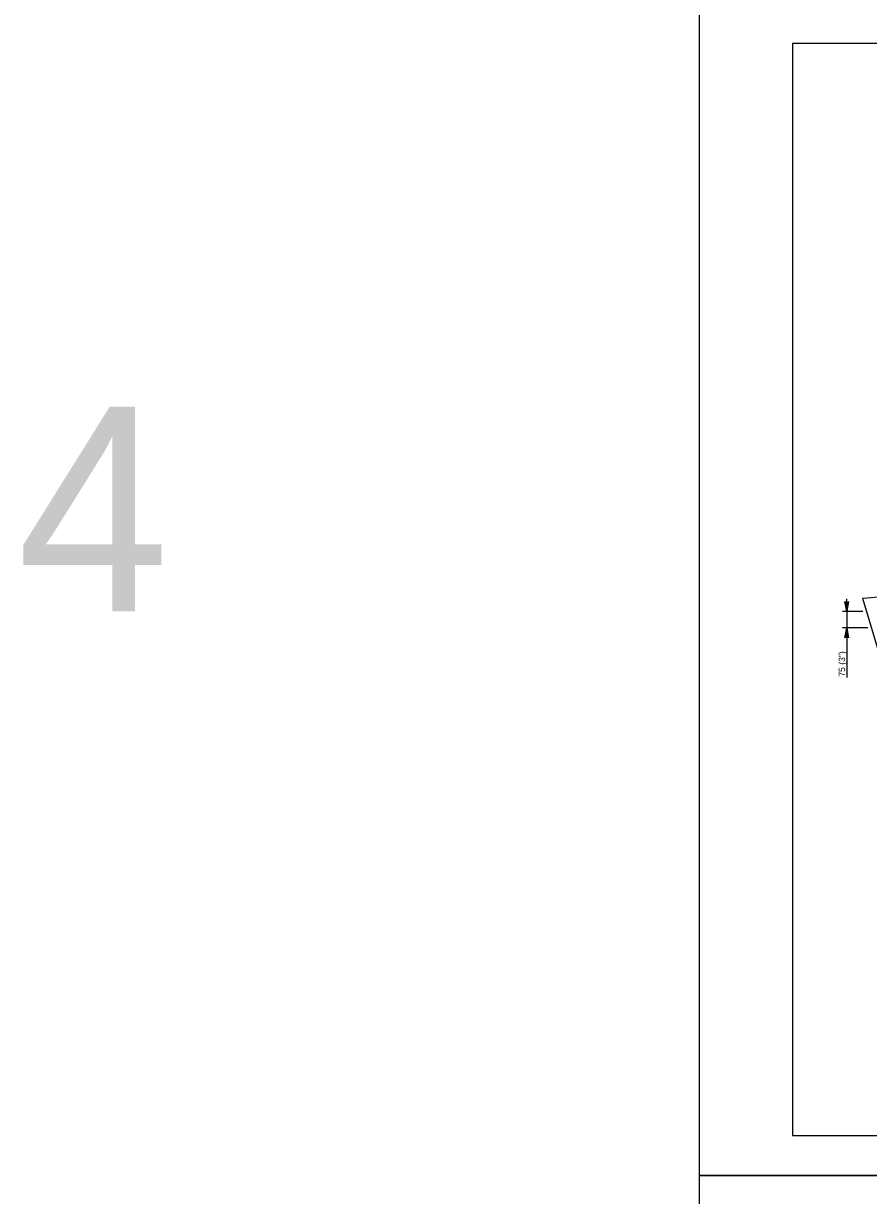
# Model space of a CAD drawing. Extents: x -13 to 81, y -176 to 0.
# Drawn here: x -12.68 to 3.18, y -88.38 to -66.38 of the extents above; entities that cross this region are included whole.
import ezdxf

# ---------------------------------------------------------------- set-up
doc = ezdxf.new("R2010")
doc.units = 0
for name, color, linetype in [('Level 1', 7, 'Continuous'), ('Level 2', 7, 'Continuous'), ('Level 4', 7, 'Continuous'), ('Level 52', 7, 'Continuous'), ('Level 62', 7, 'Continuous'), ('Level 63', 7, 'Continuous')]:
    doc.layers.add(name, color=color, linetype=linetype)

msp = doc.modelspace()

# ---------------------------------------------------------------- linework, layer by layer
at = {"layer": 'Level 1'}
msp.add_lwpolyline([(1.75, -87.25), (33.25, -87.25), (33.25, -66.75), (1.75, -66.75)], close=True, dxfattribs=at)
at = {"layer": 'Level 2'}
for p, q in [((2.77, -77.294), (2.77, -77.176)), ((3.07, -77.412), (2.689, -77.413)), ((2.77, -77.412), (2.77, -77.721)), ((3.165, -77.721), (2.689, -77.721)), ((2.77, -77.839), (2.77, -78.651))]:
    msp.add_line(p, q, dxfattribs=at)
msp.add_lwpolyline([(3.438, -77.137), (3.07, -77.168)], dxfattribs=at)
for points in [[(2.751, -77.294), (2.79, -77.294), (2.77, -77.412)], [(2.751, -77.839), (2.79, -77.839), (2.77, -77.721)]]:
    msp.add_lwpolyline(points, close=True, dxfattribs=at)
at = {"layer": 'Level 4'}
msp.add_lwpolyline([(3.718, -78.838), (3.573, -78.838), (3.07, -77.168)], dxfattribs=at)
at = {"layer": 'Level 52'}
for points in [[(2.77, -77.412), (2.736, -77.226), (2.745, -77.24), (2.758, -77.248), (2.77, -77.25), (2.783, -77.248), (2.795, -77.24), (2.805, -77.226), (2.77, -77.412), (2.795, -77.24), (2.783, -77.248), (2.77, -77.412), (2.77, -77.25), (2.758, -77.248), (2.77, -77.412), (2.745, -77.24)], [(2.77, -77.721), (2.805, -77.907), (2.795, -77.893), (2.783, -77.885), (2.77, -77.883), (2.758, -77.885), (2.745, -77.893), (2.736, -77.907), (2.77, -77.721), (2.745, -77.893), (2.758, -77.885), (2.77, -77.721), (2.77, -77.883), (2.783, -77.885), (2.77, -77.721), (2.795, -77.893)]]:
    msp.add_lwpolyline(points, dxfattribs=at)
at = {"layer": 'Level 62'}
msp.add_line((0, -88), (0, -88), dxfattribs=at)
at = {"layer": 'Level 63'}
for points in [[(0, -88), (34, -88), (34, -66), (0, -66)], [(0, -110), (34, -110), (34, -88), (0, -88)]]:
    msp.add_lwpolyline(points, close=True, dxfattribs=at)

# ---------------------------------------------------------------- texts
at = {"layer": 'Level 4'}
msp.add_text('4', height=3.84, dxfattribs=at).set_placement((-12.793, -77.41))
msp.add_text('75 (3")', height=0.12, rotation=90, dxfattribs=at).set_placement((2.739, -78.635))

doc.saveas('drawing.dxf')
